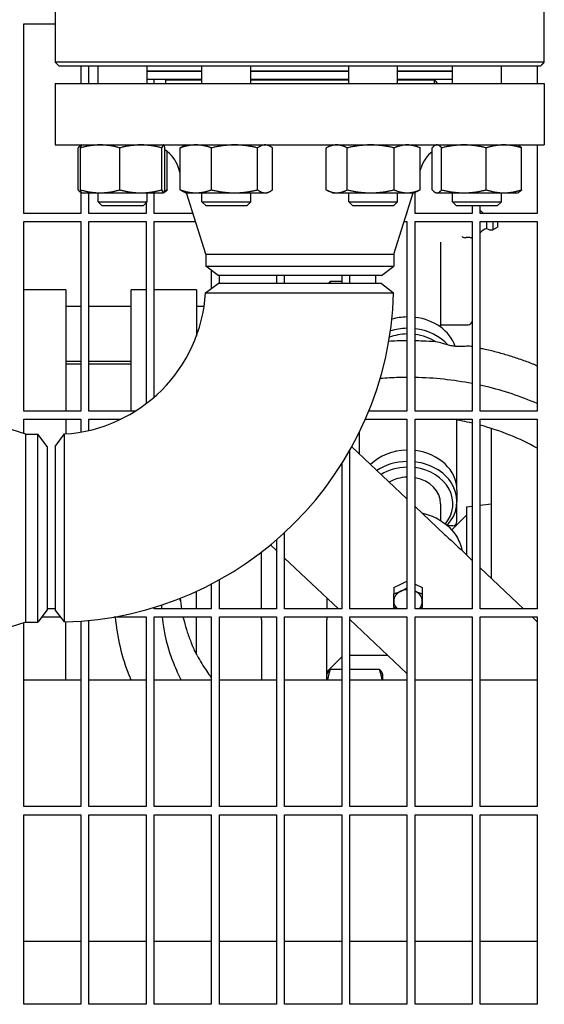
# Model space of a CAD drawing. Header units: inches. Extents: x 18 to 846, y -44 to 561.
# Tile 609 of 637: x 541.51 to 549.55, y 458.79 to 473.88. Entities that reach past the tile are written whole.
import ezdxf

# ---------------------------------------------------------------- set-up
doc = ezdxf.new("R2010")
doc.units = ezdxf.units.IN
doc.header["$LTSCALE"] = 24
doc.header["$MEASUREMENT"] = 0
doc.layers.add('Visible (ANSI)', color=7, linetype='Continuous', lineweight=30)

msp = doc.modelspace()

# ---------------------------------------------------------------- linework, layer by layer
at = {"layer": 'Visible (ANSI)'}
for p, q in [((542.05363, 474.01294), (542.05363, 473.22948)), ((549.55322, 473.22948), (549.55322, 474.01294)), ((541.57093, 470.91293), (541.57093, 473.81918)), ((541.57093, 473.81918), (542.05363, 473.81918)), ((549.55322, 473.22948), (542.05363, 473.22948)), ((542.11248, 473.17042), (542.0928, 473.19011)), ((549.49437, 473.17042), (549.51406, 473.19011)), ((549.49437, 473.17042), (542.11248, 473.17042)), ((542.44593, 473.17042), (542.44593, 472.90168)), ((542.57093, 472.90168), (542.57093, 473.17042)), ((542.71222, 472.90168), (542.71222, 473.17042)), ((543.46222, 472.90168), (543.46222, 473.17042)), ((544.30334, 473.09168), (543.46222, 473.09168)), ((544.30334, 473.08668), (543.46222, 473.08668)), ((543.57093, 473.08668), (543.57093, 473.09168)), ((543.86343, 473.08668), (543.86343, 473.09168)), ((544.30334, 472.90168), (544.30334, 473.17042)), ((545.05334, 472.90168), (545.05334, 473.17042)), ((546.55352, 473.09168), (545.05334, 473.09168)), ((546.55352, 473.08668), (545.05334, 473.08668)), ((546.55352, 472.90168), (546.55352, 473.17042)), ((547.30352, 472.90168), (547.30352, 473.17042)), ((548.14463, 473.09168), (547.30352, 473.09168)), ((548.14463, 473.08668), (547.30352, 473.08668)), ((547.74343, 473.08668), (547.74343, 473.09168)), ((548.14463, 472.90168), (548.14463, 473.17042)), ((548.89463, 472.90168), (548.89463, 473.17042)), ((549.44593, 473.17042), (549.44593, 472.90168)), ((542.05343, 472.90168), (549.55343, 472.90168)), ((542.05343, 472.90168), (542.05343, 471.96168)), ((544.30334, 472.96668), (543.46222, 472.96668)), ((543.57093, 472.90168), (543.57093, 472.96668)), ((543.74343, 472.96168), (544.30334, 472.96168)), ((543.74343, 472.96168), (543.74343, 472.90168)), ((543.86343, 472.96168), (543.86343, 472.96668)), ((546.55352, 472.96668), (545.05334, 472.96668)), ((545.05334, 472.96168), (546.55352, 472.96168)), ((548.14463, 472.96668), (547.30352, 472.96668)), ((547.30352, 472.96168), (547.86343, 472.96168)), ((547.74343, 472.96168), (547.74343, 472.96668)), ((547.86343, 472.96168), (547.86343, 472.90168)), ((549.55343, 472.90168), (549.55343, 471.96168)), ((542.05343, 471.96168), (549.55343, 471.96168)), ((542.40282, 471.27277), (542.40282, 471.9166)), ((542.44137, 471.27277), (542.44137, 471.9166)), ((542.44593, 471.96168), (542.44593, 471.95398)), ((542.46106, 471.96114), (542.44941, 471.95571)), ((542.46222, 471.96168), (542.46106, 471.96114)), ((543.04319, 471.27277), (543.04319, 471.9166)), ((543.68904, 471.27277), (543.68904, 471.9166)), ((543.71222, 471.96168), (543.71339, 471.96114)), ((543.73307, 471.27277), (543.73307, 471.9166)), ((543.77163, 471.27277), (543.77163, 471.85841)), ((543.97115, 471.27277), (543.97115, 471.9166)), ((544.05334, 471.96168), (544.01929, 471.94581)), ((544.44937, 471.27277), (544.44937, 471.9166)), ((545.15657, 471.27277), (545.15657, 471.9166)), ((545.30334, 471.96168), (545.33739, 471.94581)), ((545.38553, 471.27277), (545.38553, 471.9166)), ((546.20817, 471.27277), (546.20817, 471.9166)), ((546.30352, 471.96168), (546.23013, 471.92746)), ((546.53022, 471.27277), (546.53022, 471.9166)), ((547.25056, 471.27277), (547.25056, 471.9166)), ((547.55352, 471.96168), (547.62691, 471.92746)), ((547.64886, 471.27277), (547.64886, 471.9166)), ((547.83523, 471.27277), (547.83523, 471.9166)), ((547.89463, 471.96168), (547.88183, 471.95571)), ((547.97914, 471.27277), (547.97914, 471.9166)), ((548.66354, 471.27277), (548.66354, 471.9166)), ((549.14463, 471.96168), (549.15744, 471.95571)), ((549.20404, 471.27277), (549.20404, 471.9166)), ((549.44593, 471.96168), (549.44593, 470.91293)), ((543.97115, 471.52688), (543.94398, 471.61266)), ((547.64886, 471.5684), (547.66288, 471.61266)), ((542.44593, 471.23539), (542.44593, 470.91293)), ((542.46106, 471.22823), (542.44941, 471.23366)), ((542.46222, 471.22768), (542.46106, 471.22823)), ((542.46222, 471.22768), (542.74228, 471.22768)), ((542.57093, 470.91293), (542.57093, 471.22768)), ((542.71222, 471.08918), (542.71222, 471.22768)), ((542.74228, 471.22768), (543.36612, 471.22768)), ((543.36612, 471.22768), (543.71106, 471.22768)), ((543.46222, 471.08918), (543.46222, 471.22768)), ((543.57093, 470.91293), (543.57093, 471.22768)), ((543.71106, 471.22768), (543.71222, 471.22768)), ((543.71222, 471.22768), (543.71339, 471.22823)), ((543.71339, 471.22823), (543.72503, 471.23366)), ((544.05334, 471.22768), (544.01929, 471.24356)), ((544.05334, 471.22768), (544.21026, 471.22768)), ((544.36343, 470.28835), (544.06591, 471.22768)), ((544.21026, 471.22768), (544.80297, 471.22768)), ((544.30334, 471.08918), (544.30334, 471.22768)), ((544.80297, 471.22768), (545.27105, 471.22768)), ((545.05334, 471.08918), (545.05334, 471.22768)), ((545.27105, 471.22768), (545.30334, 471.22768)), ((545.30334, 471.22768), (545.33739, 471.24356)), ((546.30352, 471.22768), (546.23013, 471.2619)), ((546.30352, 471.22768), (546.3692, 471.22768)), ((546.3692, 471.22768), (546.89039, 471.22768)), ((546.55352, 471.08918), (546.55352, 471.22768)), ((546.89039, 471.22768), (547.44971, 471.22768)), ((547.24343, 470.28835), (547.54095, 471.22768)), ((547.30352, 471.08918), (547.30352, 471.22768)), ((547.44971, 471.22768), (547.55352, 471.22768)), ((547.55352, 471.22768), (547.62691, 471.2619)), ((547.57093, 470.91293), (547.57093, 471.2358)), ((547.89463, 471.22768), (547.88183, 471.23366)), ((547.89463, 471.22768), (547.90719, 471.22768)), ((547.90719, 471.22768), (548.32134, 471.22768)), ((548.14463, 471.08918), (548.14463, 471.22768)), ((548.32134, 471.22768), (548.93379, 471.22768)), ((548.89463, 471.08918), (548.89463, 471.22768)), ((548.93379, 471.22768), (549.14463, 471.22768)), ((549.14463, 471.22768), (549.15744, 471.23366)), ((542.71222, 471.08918), (543.46222, 471.08918)), ((542.77472, 471.02668), (542.71222, 471.08918)), ((543.39972, 471.02668), (543.46222, 471.08918)), ((544.30334, 471.08918), (545.05334, 471.08918)), ((544.36584, 471.02668), (544.30334, 471.08918)), ((544.99084, 471.02668), (545.05334, 471.08918)), ((546.55352, 471.08918), (547.30352, 471.08918)), ((546.61602, 471.02668), (546.55352, 471.08918)), ((547.24102, 471.02668), (547.30352, 471.08918)), ((548.14463, 471.08918), (548.89463, 471.08918)), ((548.20713, 471.02668), (548.14463, 471.08918)), ((548.83213, 471.02668), (548.89463, 471.08918)), ((543.39972, 471.02668), (542.77472, 471.02668)), ((543.44593, 471.07289), (543.44593, 470.91293)), ((544.99084, 471.02668), (544.36584, 471.02668)), ((547.24102, 471.02668), (546.61602, 471.02668)), ((547.44593, 470.92769), (547.44593, 470.91293)), ((548.83213, 471.02668), (548.20713, 471.02668)), ((548.44593, 471.02668), (548.44593, 470.91293)), ((548.57093, 470.91293), (548.57093, 471.02668)), ((542.44593, 470.91293), (541.57093, 470.91293)), ((541.57093, 467.88168), (541.57093, 470.78793)), ((541.57093, 470.78793), (542.44593, 470.78793)), ((542.44593, 470.78793), (542.44593, 467.88168)), ((543.44593, 470.91293), (542.57093, 470.91293)), ((542.57093, 467.88168), (542.57093, 470.78793)), ((542.57093, 470.78793), (543.44593, 470.78793)), ((543.44593, 470.78793), (543.44593, 467.99358)), ((544.1656, 470.91293), (543.57093, 470.91293)), ((543.57093, 468.09505), (543.57093, 470.78793)), ((543.57093, 470.78793), (544.20519, 470.78793)), ((547.40166, 470.78793), (547.44593, 470.78793)), ((547.44593, 470.91293), (547.44126, 470.91293)), ((547.44593, 470.78793), (547.44593, 467.88168)), ((548.44593, 470.91293), (547.57093, 470.91293)), ((547.57093, 467.88168), (547.57093, 470.78793)), ((547.57093, 470.78793), (548.44593, 470.78793)), ((548.44593, 470.78793), (548.44593, 467.88168)), ((549.44593, 470.91293), (548.57093, 470.91293)), ((548.57093, 467.88168), (548.57093, 470.78793)), ((548.57093, 470.78793), (549.44593, 470.78793)), ((548.6676, 470.78793), (548.6676, 470.68302)), ((548.7653, 470.91311), (548.7653, 470.91293)), ((548.76562, 470.91293), (548.7653, 470.91311)), ((548.7653, 470.78793), (548.7653, 470.6616)), ((548.83401, 470.78793), (548.83401, 470.70347)), ((549.44593, 470.78793), (549.44593, 467.88168)), ((548.82988, 470.69654), (548.7653, 470.6616)), ((548.38568, 470.54186), (548.35768, 470.54186)), ((547.96343, 470.46966), (547.96343, 469.16846)), ((544.36343, 470.28835), (547.24343, 470.28835)), ((544.36343, 470.28835), (544.36343, 470.10556)), ((547.24343, 470.28835), (547.24343, 470.10556)), ((544.36343, 470.10556), (547.24343, 470.10556)), ((544.55093, 469.96168), (544.36343, 470.10556)), ((544.44593, 470.04225), (544.44593, 469.75881)), ((547.05593, 469.96168), (547.24343, 470.10556)), ((547.05593, 469.96168), (544.55093, 469.96168)), ((544.57093, 469.83668), (544.57093, 469.96168)), ((545.44593, 469.96168), (545.44593, 469.83668)), ((545.57093, 469.83668), (545.57093, 469.96168)), ((546.44593, 469.86963), (546.2703, 469.86963)), ((546.44593, 469.96168), (546.44593, 469.83668)), ((546.57093, 469.83668), (546.57093, 469.96168)), ((546.96343, 469.96168), (546.96343, 469.83668)), ((542.21843, 469.74242), (541.57093, 469.74242)), ((542.21843, 469.74242), (542.21843, 469.44953)), ((543.21843, 469.44953), (543.21843, 469.74242)), ((543.44593, 469.74242), (543.21843, 469.74242)), ((544.21843, 469.74242), (543.57093, 469.74242)), ((544.21843, 469.74242), (544.21843, 469.44953)), ((544.35904, 469.69436), (544.55093, 469.83668)), ((547.05583, 469.83668), (544.55093, 469.83668)), ((547.05593, 469.83668), (547.24148, 469.69431)), ((542.21843, 469.48769), (542.44593, 469.48769)), ((542.21843, 469.44953), (542.21843, 467.88168)), ((542.57093, 469.48769), (543.21843, 469.48769)), ((543.21843, 467.88168), (543.21843, 469.44953)), ((544.21843, 469.48769), (544.33691, 469.48769)), ((544.21843, 469.44953), (544.21843, 469.03115)), ((547.96343, 469.20643), (548.38568, 469.20643)), ((542.21843, 468.64769), (542.44593, 468.64769)), ((542.44593, 468.60315), (542.21843, 468.60315)), ((542.57093, 468.64769), (543.21843, 468.64769)), ((543.21843, 468.60315), (542.57093, 468.60315)), ((541.60176, 467.52668), (540.66243, 467.8242)), ((542.44593, 467.88168), (541.57093, 467.88168)), ((541.57093, 467.53645), (541.57093, 467.75668)), ((541.57093, 467.75668), (542.44593, 467.75668)), ((542.21843, 467.75668), (542.21843, 467.53258)), ((542.44593, 467.75668), (542.44593, 467.56027)), ((543.28391, 467.88168), (542.57093, 467.88168)), ((542.57093, 467.5854), (542.57093, 467.75668)), ((542.57093, 467.75668), (543.05827, 467.75668)), ((546.80839, 467.75668), (547.44593, 467.75668)), ((547.44593, 467.88168), (546.86114, 467.88168)), ((547.44593, 467.75668), (547.44593, 464.85043)), ((548.44593, 467.88168), (547.57093, 467.88168)), ((547.57093, 464.85043), (547.57093, 467.75668)), ((547.57093, 467.75668), (548.44593, 467.75668)), ((548.44593, 467.75668), (548.44593, 464.85043)), ((549.44593, 467.88168), (548.57093, 467.88168)), ((548.57093, 464.85043), (548.57093, 467.75668)), ((548.57093, 467.75668), (549.44593, 467.75668)), ((549.44593, 467.75668), (549.44593, 464.85043)), ((548.21343, 467.30939), (548.21343, 467.74547)), ((548.73843, 467.61639), (548.73843, 465.31901)), ((541.60176, 464.64668), (541.60176, 467.52668)), ((541.60176, 467.52668), (541.78456, 467.52668)), ((541.78456, 464.64668), (541.78456, 467.52668)), ((541.92843, 467.33918), (541.78456, 467.52668)), ((542.05343, 467.33918), (542.19575, 467.53107)), ((546.71343, 467.55184), (546.71343, 467.30939)), ((541.92843, 467.33918), (541.92843, 464.83418)), ((542.05343, 467.33918), (542.05343, 464.83428)), ((546.60016, 467.33402), (547.44593, 466.53701)), ((546.71343, 467.30939), (546.71343, 467.22728)), ((548.21343, 466.6702), (548.21343, 467.30939)), ((546.57093, 464.85043), (546.57093, 467.28163)), ((546.44593, 467.07226), (546.44593, 464.85043)), ((548.21343, 466.6702), (548.21343, 466.49691)), ((547.57093, 466.41921), (548.0248, 465.9915)), ((547.96343, 466.46081), (547.96343, 466.20356)), ((548.21343, 466.18698), (548.21343, 466.49691)), ((548.35843, 466.41502), (548.44593, 466.42577)), ((548.35843, 466.41502), (548.35843, 465.67855)), ((548.57093, 466.44112), (548.73843, 466.46168)), ((548.1328, 466.06105), (548.35843, 466.28668)), ((548.15093, 466.12448), (548.06925, 466.12448)), ((545.57093, 464.85043), (545.57093, 466.02049)), ((545.35486, 465.8321), (545.44593, 465.74628)), ((545.44593, 465.90896), (545.44593, 464.85043)), ((545.21843, 464.85043), (545.21843, 465.72343)), ((545.57093, 465.62848), (546.39657, 464.85043)), ((548.44349, 465.59695), (548.44593, 465.59465)), ((548.57093, 465.47686), (549.23567, 464.85043)), ((544.44593, 465.23103), (544.44593, 464.85043)), ((544.57093, 464.85043), (544.57093, 465.29815)), ((547.24443, 465.1777), (547.35393, 465.22931)), ((547.35393, 465.22931), (547.44593, 465.27266)), ((547.57093, 465.23025), (547.57293, 465.22931)), ((547.57293, 465.22931), (547.68243, 465.1777)), ((544.21843, 464.85043), (544.21843, 465.11981)), ((547.24443, 465.1777), (547.24443, 465.0804)), ((547.68243, 465.1777), (547.68243, 465.0804)), ((546.21843, 465.01831), (546.21843, 464.85043)), ((541.92843, 464.83418), (541.78456, 464.64668)), ((542.05343, 464.85043), (541.92843, 464.85043)), ((542.1958, 464.64864), (542.05343, 464.83418)), ((543.57093, 464.85043), (543.57093, 464.87349)), ((544.44593, 464.85043), (543.57093, 464.85043)), ((545.44593, 464.85043), (544.57093, 464.85043)), ((546.44593, 464.85043), (545.57093, 464.85043)), ((547.44593, 464.85043), (546.57093, 464.85043)), ((548.44593, 464.85043), (547.57093, 464.85043)), ((549.44593, 464.85043), (548.57093, 464.85043)), ((541.60176, 464.64668), (540.66243, 464.34916)), ((541.57093, 461.81918), (541.57093, 464.63692)), ((541.60176, 464.64668), (541.78456, 464.64668)), ((541.84498, 464.72543), (542.13688, 464.72543)), ((542.21843, 463.75668), (542.21843, 464.64931)), ((542.44593, 464.66155), (542.44593, 461.81918)), ((542.57093, 461.81918), (542.57093, 464.67255)), ((542.95411, 464.72543), (543.44593, 464.72543)), ((543.44593, 464.72543), (543.44593, 461.81918)), ((543.57093, 461.81918), (543.57093, 464.72543)), ((543.57093, 464.72543), (544.44593, 464.72543)), ((544.21843, 464.16061), (544.21843, 464.72543)), ((544.44593, 464.72543), (544.44593, 461.81918)), ((544.57093, 461.81918), (544.57093, 464.72543)), ((544.57093, 464.72543), (545.44593, 464.72543)), ((545.21843, 464.68181), (545.21843, 464.72543)), ((545.21843, 464.68181), (545.21843, 463.75668)), ((545.44593, 464.72543), (545.44593, 461.81918)), ((545.57093, 461.81918), (545.57093, 464.72543)), ((545.57093, 464.72543), (546.44593, 464.72543)), ((546.21843, 464.72543), (546.21843, 464.68181)), ((546.21843, 463.75668), (546.21843, 464.68181)), ((546.44593, 464.72543), (546.44593, 461.81918)), ((546.57093, 461.81918), (546.57093, 464.72543)), ((546.57093, 464.72543), (547.44593, 464.72543)), ((546.57093, 464.68613), (547.44593, 463.86156)), ((547.44593, 464.72543), (547.44593, 461.81918)), ((547.57093, 461.81918), (547.57093, 464.72543)), ((547.57093, 464.72543), (548.44593, 464.72543)), ((548.44593, 464.72543), (548.44593, 461.81918)), ((548.57093, 461.81918), (548.57093, 464.72543)), ((548.57093, 464.72543), (549.44593, 464.72543)), ((549.36832, 464.72543), (549.44593, 464.6523)), ((549.44593, 464.72543), (549.44593, 461.81918)), ((547.15398, 464.13668), (546.57093, 464.13668)), ((546.44593, 464.11418), (546.21843, 463.88668)), ((546.21843, 463.83993), (546.23026, 463.86529)), ((546.44593, 463.92287), (546.2703, 463.92287)), ((547.02556, 463.92287), (546.57093, 463.92287)), ((547.07743, 463.83993), (547.0656, 463.86529)), ((547.07743, 463.75668), (547.07743, 463.83993)), ((542.44593, 463.75668), (541.57093, 463.75668)), ((543.44593, 463.75668), (542.57093, 463.75668)), ((544.44593, 463.75668), (543.57093, 463.75668)), ((545.44593, 463.75668), (544.57093, 463.75668)), ((546.44593, 463.75668), (545.57093, 463.75668)), ((547.44593, 463.75668), (546.57093, 463.75668)), ((548.44593, 463.75668), (547.57093, 463.75668)), ((549.44593, 463.75668), (548.57093, 463.75668)), ((542.44593, 461.81918), (541.57093, 461.81918)), ((543.44593, 461.81918), (542.57093, 461.81918)), ((544.44593, 461.81918), (543.57093, 461.81918)), ((545.44593, 461.81918), (544.57093, 461.81918)), ((546.44593, 461.81918), (545.57093, 461.81918)), ((547.44593, 461.81918), (546.57093, 461.81918)), ((548.44593, 461.81918), (547.57093, 461.81918)), ((549.44593, 461.81918), (548.57093, 461.81918)), ((541.57093, 458.78793), (541.57093, 461.69418)), ((541.57093, 461.69418), (542.44593, 461.69418)), ((542.44593, 461.69418), (542.44593, 458.78793)), ((542.57093, 458.78793), (542.57093, 461.69418)), ((542.57093, 461.69418), (543.44593, 461.69418)), ((543.44593, 461.69418), (543.44593, 458.78793)), ((543.57093, 458.78793), (543.57093, 461.69418)), ((543.57093, 461.69418), (544.44593, 461.69418)), ((544.44593, 461.69418), (544.44593, 458.78793)), ((544.57093, 458.78793), (544.57093, 461.69418)), ((544.57093, 461.69418), (545.44593, 461.69418)), ((545.44593, 461.69418), (545.44593, 458.78793)), ((545.57093, 458.78793), (545.57093, 461.69418)), ((545.57093, 461.69418), (546.44593, 461.69418)), ((546.44593, 461.69418), (546.44593, 458.78793)), ((546.57093, 458.78793), (546.57093, 461.69418)), ((546.57093, 461.69418), (547.44593, 461.69418)), ((547.44593, 461.69418), (547.44593, 458.78793)), ((547.57093, 458.78793), (547.57093, 461.69418)), ((547.57093, 461.69418), (548.44593, 461.69418)), ((548.44593, 461.69418), (548.44593, 458.78793)), ((548.57093, 458.78793), (548.57093, 461.69418)), ((548.57093, 461.69418), (549.44593, 461.69418)), ((549.44593, 461.69418), (549.44593, 458.78793)), ((541.57093, 459.75668), (542.44593, 459.75668)), ((542.57093, 459.75668), (543.44593, 459.75668)), ((543.57093, 459.75668), (544.44593, 459.75668)), ((544.57093, 459.75668), (545.44593, 459.75668)), ((545.57093, 459.75668), (546.44593, 459.75668)), ((546.57093, 459.75668), (547.44593, 459.75668)), ((547.57093, 459.75668), (548.44593, 459.75668)), ((548.57093, 459.75668), (549.44593, 459.75668)), ((542.44593, 458.78793), (541.57093, 458.78793)), ((543.44593, 458.78793), (542.57093, 458.78793)), ((544.44593, 458.78793), (543.57093, 458.78793)), ((545.44593, 458.78793), (544.57093, 458.78793)), ((546.44593, 458.78793), (545.57093, 458.78793)), ((547.44593, 458.78793), (546.57093, 458.78793)), ((548.44593, 458.78793), (547.57093, 458.78793)), ((549.44593, 458.78793), (548.57093, 458.78793))]:
    msp.add_line(p, q, dxfattribs=at)
for centre, radius, start, end in [((543.46731, 471.46168), 0.5, 17.574716, 57.891966), ((548.13954, 471.46168), 0.5, 127.489944, 162.425284), ((548.74994, 471.11309), 0.23622, 220.729257, 237.923744), ((548.74167, 470.78736), 0.12795, 79.361291, 101.057118), ((548.74994, 470.46162), 0.23622, 110.399204, 139.270743), ((548.74167, 470.78736), 0.12795, 234.62541, 280.638709), ((548.82613, 470.70347), 0.00787, 298.412824, 0), ((542.05343, 469.83668), 2.31, 273.532272, 356.467728), ((542.05343, 469.83668), 5.19, 271.571968, 358.428032), ((548.38568, 469.26893), 0.0625, 270, 344.579429), ((548.15093, 466.18698), 0.0625, 270, 0)]:
    msp.add_arc(centre, radius, start, end, dxfattribs=at)
for centre, major_axis, start_param, end_param in [((547.46343, 472.72813), (0.5, 0), 0.43919932, 0.62422772), ((547.46343, 468.71214), (0.75, 0), 1.59413178, 1.90909013), ((547.46343, 468.71214), (0.75, 0), 0.26793491, 1.42696762), ((547.46343, 468.53885), (-0.75, 0), 4.73572443, 5.08233673), ((547.46343, 468.53885), (-0.75, 0), 3.76347739, 4.56856027), ((547.46343, 468.50274), (0.6875, 0), 1.59625362, 1.99943893), ((547.46343, 468.50274), (0.6875, 0), 0.89936809, 1.41378841), ((547.46343, 466.6702), (0.75, 0), 1.59413178, 2.44540838), ((547.46343, 466.6702), (0.75, 0), 0, 1.42696762), ((547.46343, 466.49691), (-0.75, 0), 4.73572443, 5.40098144), ((547.46343, 466.46081), (0.6875, 0), 1.59625362, 2.21492057), ((547.46343, 466.49691), (0.75, 0), 5.63969395, 7.71015292), ((547.46343, 466.46081), (0.6875, 0), 5.69940158, 7.69697371), ((547.46343, 466.46081), (-0.5, 0), 4.74739613, 5.33030002), ((547.46343, 466.46081), (0.5, 0), 0, 1.3541045), ((547.46343, 465.07449), (0.219, 0), 2.08970109, 2.09908911), ((547.46343, 465.07449), (0.219, 0), 1.04250354, 1.05189156), ((547.46343, 464.96589), (-0.219, 0), 5.23598776, 6.28318531), ((547.46343, 464.96589), (-0.219, 0), 4.79238294, 5.23598776), ((547.46343, 464.96589), (-0.219, 0), 4.1887902, 4.1993037), ((547.46343, 464.96589), (0.219, 0), 0, 1.04719755), ((547.46343, 464.96589), (-0.219, 0), 0, 0.70214875), ((547.46343, 464.96589), (0.219, 0), 5.58103656, 6.28318531)]:
    msp.add_ellipse(centre, major_axis=major_axis, ratio=0.81629631, start_param=start_param, end_param=end_param, dxfattribs=at)
for points, weights in [([(542.05363, 473.22948), (542.07332, 473.20959), (542.0928, 473.19011)], [1, 1.0000415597, 1.00002799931]), ([(549.51406, 473.19011), (549.53354, 473.20959), (549.55322, 473.22948)], [1.00002799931, 1.0000415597, 1]), ([(542.45837, 471.95917), (542.43247, 471.95126), (542.40282, 471.9166)], [1.01375847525, 1.02892942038, 1]), ([(542.74228, 471.96168), (542.60263, 471.96168), (542.44137, 471.9166)], [1, 1.0379548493, 1]), ([(542.44137, 471.9166), (542.45191, 471.95687), (542.46106, 471.96114)], [1, 1.03377061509, 1.00744590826]), ([(543.04319, 471.9166), (542.88194, 471.96168), (542.74228, 471.96168)], [1, 1.0379548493, 1]), ([(543.36612, 471.96168), (543.21625, 471.96168), (543.04319, 471.9166)], [1, 1.0379548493, 1]), ([(543.68904, 471.9166), (543.51599, 471.96168), (543.36612, 471.96168)], [1, 1.0379548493, 1]), ([(543.71106, 471.96168), (543.70084, 471.96168), (543.68904, 471.9166)], [1, 1.0379548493, 1]), ([(543.73307, 471.9166), (543.72128, 471.96168), (543.71106, 471.96168)], [1, 1.0379548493, 1]), ([(544.21026, 471.96168), (544.09929, 471.96168), (543.97115, 471.9166)], [1, 1.0379548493, 1]), ([(543.97115, 471.9166), (543.99631, 471.93509), (544.01929, 471.94581)], [1, 1.01522706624, 1.01823627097]), ([(544.44937, 471.9166), (544.32123, 471.96168), (544.21026, 471.96168)], [1, 1.0379548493, 1]), ([(544.80297, 471.96168), (544.63886, 471.96168), (544.44937, 471.9166)], [1, 1.0379548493, 1]), ([(545.15657, 471.9166), (544.96707, 471.96168), (544.80297, 471.96168)], [1, 1.0379548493, 1]), ([(545.27105, 471.96168), (545.21792, 471.96168), (545.15657, 471.9166)], [1, 1.0379548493, 1]), ([(545.38553, 471.9166), (545.32418, 471.96168), (545.27105, 471.96168)], [1, 1.0379548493, 1]), ([(546.3692, 471.96168), (546.29447, 471.96168), (546.20817, 471.9166)], [1, 1.0379548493, 1]), ([(546.53022, 471.9166), (546.44393, 471.96168), (546.3692, 471.96168)], [1, 1.0379548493, 1]), ([(546.89039, 471.96168), (546.72323, 471.96168), (546.53022, 471.9166)], [1, 1.0379548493, 1]), ([(547.25056, 471.9166), (547.05754, 471.96168), (546.89039, 471.96168)], [1, 1.0379548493, 1]), ([(547.44971, 471.96168), (547.35728, 471.96168), (547.25056, 471.9166)], [1, 1.0379548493, 1]), ([(547.64886, 471.9166), (547.54214, 471.96168), (547.44971, 471.96168)], [1, 1.0379548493, 1]), ([(547.62691, 471.92746), (547.6377, 471.92243), (547.64886, 471.9166)], [1.00831186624, 1.00475051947, 1]), ([(547.90719, 471.96168), (547.87379, 471.96168), (547.83523, 471.9166)], [1, 1.0379548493, 1]), ([(547.97914, 471.9166), (547.94058, 471.96168), (547.90719, 471.96168)], [1, 1.0379548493, 1]), ([(548.32134, 471.96168), (548.16253, 471.96168), (547.97914, 471.9166)], [1, 1.0379548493, 1]), ([(548.66354, 471.9166), (548.48016, 471.96168), (548.32134, 471.96168)], [1, 1.0379548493, 1]), ([(548.93379, 471.96168), (548.80837, 471.96168), (548.66354, 471.9166)], [1, 1.0379548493, 1]), ([(549.20404, 471.9166), (549.05921, 471.96168), (548.93379, 471.96168)], [1, 1.0379548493, 1]), ([(549.15744, 471.95571), (549.1793, 471.94552), (549.20404, 471.9166)], [1.01763819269, 1.02401877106, 1]), ([(542.40282, 471.27277), (542.43247, 471.2381), (542.45837, 471.2302)], [1, 1.02892942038, 1.01375847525]), ([(542.46106, 471.22823), (542.45191, 471.23249), (542.44137, 471.27277)], [1.00744590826, 1.03377061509, 1]), ([(542.44137, 471.27277), (542.60263, 471.22768), (542.74228, 471.22768)], [1, 1.0379548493, 1]), ([(542.74228, 471.22768), (542.88194, 471.22768), (543.04319, 471.27277)], [1, 1.0379548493, 1]), ([(543.04319, 471.27277), (543.21625, 471.22768), (543.36612, 471.22768)], [1, 1.0379548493, 1]), ([(543.36612, 471.22768), (543.51599, 471.22768), (543.68904, 471.27277)], [1, 1.0379548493, 1]), ([(543.68904, 471.27277), (543.70084, 471.22768), (543.71106, 471.22768)], [1, 1.0379548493, 1]), ([(543.71106, 471.22768), (543.72128, 471.22768), (543.73307, 471.27277)], [1, 1.0379548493, 1]), ([(543.77163, 471.27277), (543.74689, 471.24385), (543.72503, 471.23366)], [1, 1.02401877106, 1.01763819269]), ([(543.72965, 471.26049), (543.75025, 471.26611), (543.77163, 471.27277)], [1.00930122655, 1.005426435, 1]), ([(544.01929, 471.24356), (543.99631, 471.25428), (543.97115, 471.27277)], [1.01823627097, 1.01522706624, 1]), ([(543.97115, 471.27277), (544.09929, 471.22768), (544.21026, 471.22768)], [1, 1.0379548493, 1]), ([(544.21026, 471.22768), (544.32123, 471.22768), (544.44937, 471.27277)], [1, 1.0379548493, 1]), ([(544.44937, 471.27277), (544.63886, 471.22768), (544.80297, 471.22768)], [1, 1.0379548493, 1]), ([(544.80297, 471.22768), (544.96707, 471.22768), (545.15657, 471.27277)], [1, 1.0379548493, 1]), ([(545.15657, 471.27277), (545.21792, 471.22768), (545.27105, 471.22768)], [1, 1.0379548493, 1]), ([(545.27105, 471.22768), (545.32418, 471.22768), (545.38553, 471.27277)], [1, 1.0379548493, 1]), ([(546.20817, 471.27277), (546.29447, 471.22768), (546.3692, 471.22768)], [1, 1.0379548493, 1]), ([(546.3692, 471.22768), (546.44393, 471.22768), (546.53022, 471.27277)], [1, 1.0379548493, 1]), ([(546.53022, 471.27277), (546.72323, 471.22768), (546.89039, 471.22768)], [1, 1.0379548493, 1]), ([(546.89039, 471.22768), (547.05754, 471.22768), (547.25056, 471.27277)], [1, 1.0379548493, 1]), ([(547.25056, 471.27277), (547.35728, 471.22768), (547.44971, 471.22768)], [1, 1.0379548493, 1]), ([(547.44971, 471.22768), (547.54214, 471.22768), (547.64886, 471.27277)], [1, 1.0379548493, 1]), ([(547.64886, 471.27277), (547.6377, 471.26694), (547.62691, 471.2619)], [1, 1.00475051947, 1.00831186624]), ([(547.83523, 471.27277), (547.87379, 471.22768), (547.90719, 471.22768)], [1, 1.0379548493, 1]), ([(547.90719, 471.22768), (547.94058, 471.22768), (547.97914, 471.27277)], [1, 1.0379548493, 1]), ([(547.97914, 471.27277), (548.16253, 471.22768), (548.32134, 471.22768)], [1, 1.0379548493, 1]), ([(548.32134, 471.22768), (548.48016, 471.22768), (548.66354, 471.27277)], [1, 1.0379548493, 1]), ([(548.66354, 471.27277), (548.80837, 471.22768), (548.93379, 471.22768)], [1, 1.0379548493, 1]), ([(548.93379, 471.22768), (549.05921, 471.22768), (549.20404, 471.27277)], [1, 1.0379548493, 1]), ([(549.20404, 471.27277), (549.1793, 471.24385), (549.15744, 471.23366)], [1, 1.02401877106, 1.01763819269]), ([(546.24429, 469.83668), (546.25494, 469.85259), (546.2703, 469.86963)], [1.01557836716, 1.01094590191, 1]), ([(546.2703, 469.86963), (546.26479, 469.85293), (546.2599, 469.83668)], [1, 1.00389723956, 1.00699413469]), ([(547.24443, 465.0804), (547.30311, 465.09676), (547.35393, 465.12071)], [1, 1.0379548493, 1]), ([(547.24443, 464.96589), (547.24443, 465.01379), (547.24443, 465.0804)], [1, 1.0379548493, 1]), ([(547.35393, 465.12071), (547.3975, 465.14125), (547.44593, 465.17221)], [1, 1.03236715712, 1.00953015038]), ([(547.57093, 465.12166), (547.57193, 465.12118), (547.57293, 465.12071)], [1.00141277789, 1.00072004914, 1]), ([(547.57293, 465.12071), (547.62375, 465.09676), (547.68243, 465.0804)], [1, 1.0379548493, 1]), ([(547.68243, 465.0804), (547.68243, 465.01379), (547.68243, 464.96589)], [1, 1.0379548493, 1]), ([(547.24443, 464.87398), (547.24443, 464.91799), (547.24443, 464.96589)], [1, 1.0379548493, 1]), ([(547.68243, 464.96589), (547.68243, 464.91799), (547.68243, 464.87398)], [1, 1.0379548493, 1]), ([(547.28137, 464.85043), (547.2636, 464.86125), (547.24443, 464.87398)], [1.01647689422, 1.01208876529, 1]), ([(547.68243, 464.87398), (547.66326, 464.86125), (547.64549, 464.85043)], [1, 1.01208876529, 1.01647689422]), ([(546.2703, 463.92287), (546.24135, 463.83507), (546.22879, 463.75668)], [1, 1.02083513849, 1.0187955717]), ([(546.23026, 463.86529), (546.24295, 463.89251), (546.2703, 463.92287)], [1.01895290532, 1.01965956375, 1]), ([(547.02556, 463.92287), (547.05291, 463.89251), (547.0656, 463.86529)], [1, 1.01965956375, 1.01895290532]), ([(547.06707, 463.75668), (547.05451, 463.83507), (547.02556, 463.92287)], [1.0187955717, 1.02083513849, 1])]:
    msp.add_rational_spline(points, weights, degree=2, dxfattribs=at)
for points, knots in [([(548.29314, 470.55554), (548.29315, 470.55551), (548.29316, 470.55549), (548.29392, 470.55248), (548.29722, 470.54982), (548.3071, 470.54613), (548.31252, 470.54481), (548.32425, 470.54308), (548.32992, 470.54251), (548.34159, 470.54187), (548.34725, 470.54174), (548.35391, 470.54181), (548.3547, 470.54182), (548.35549, 470.54184)], [-0.290201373, -0.290201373, -0.290201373, -0.290201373, -0.289475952, -0.289475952, -0.184412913, -0.184412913, -0.110285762, -0.110285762, -0.056535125, -0.056535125, -0.01158385, -0.01158385, -0.005559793, -0.005559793, -0.005559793, -0.005559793]), ([(548.44593, 470.53252), (548.4456, 470.53271), (548.44524, 470.53291), (548.44275, 470.53416), (548.43961, 470.53531), (548.43111, 470.53755), (548.42584, 470.53865), (548.41442, 470.54029), (548.40883, 470.54089), (548.39724, 470.54166), (548.39152, 470.54186), (548.38568, 470.54186)], [0.063970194, 0.063970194, 0.063970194, 0.063970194, 0.077760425, 0.077760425, 0.1495995, 0.1495995, 0.217375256, 0.217375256, 0.268513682, 0.268513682, 0.313545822, 0.313545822, 0.313545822, 0.313545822]), ([(544.35904, 469.69436), (544.35904, 469.69436), (544.38077, 469.69436), (544.48009, 469.69435), (544.57432, 469.69433), (544.82115, 469.69431), (544.97301, 469.69431), (545.32589, 469.6943), (545.52986, 469.69429), (545.94056, 469.69429), (546.14705, 469.6943), (546.53442, 469.6943), (546.71376, 469.6943), (547.00201, 469.6943), (547.11096, 469.69431), (547.21887, 469.69431), (547.24127, 469.69431), (547.24136, 469.69431)], [-3.14159265, -3.14159265, -3.14159265, -3.14159265, -2.84306953, -2.84306953, -2.44315297, -2.44315297, -2.04730492, -2.04730492, -1.61773044, -1.61773044, -1.1908901, -1.1908901, -0.74775686, -0.74775686, -0.30609723, -0.30609723, 0, 0, 0, 0]), ([(547.44593, 468.9591), (547.39569, 468.95893), (547.34545, 468.95807), (547.25257, 468.95518), (547.20992, 468.95334), (547.1673, 468.951)], [4.0025179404, 4.0025179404, 4.0025179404, 4.0025179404, 4.0367090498, 4.0367090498, 4.06577195, 4.06577195, 4.06577195, 4.06577195]), ([(547.88744, 468.94244), (547.82184, 468.94761), (547.75612, 468.95159), (547.65055, 468.95603), (547.61075, 468.95726), (547.57093, 468.95805)], [3.9022257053, 3.9022257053, 3.9022257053, 3.9022257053, 3.9470534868, 3.9470534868, 3.9741591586, 3.9741591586, 3.9741591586, 3.9741591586]), ([(548.42999, 468.87159), (548.41266, 468.87477), (548.39939, 468.87508), (548.35313, 468.87511), (548.3247, 468.8718), (548.26581, 468.86987), (548.23883, 468.87004), (548.18748, 468.87372), (548.16358, 468.87667), (548.11578, 468.88507), (548.09194, 468.89049), (548.04276, 468.9035), (548.01756, 468.91123), (547.96006, 468.92857), (547.92918, 468.93915), (547.88744, 468.94244)], [4.62422043, 4.62422043, 4.62422043, 4.62422043, 4.74547926, 4.74547926, 5.08397278, 5.08397278, 5.34220598, 5.34220598, 5.55926123, 5.55926123, 5.77383155, 5.77383155, 6.0088897, 6.0088897, 6.31668802, 6.31668802, 6.31668802, 6.31668802]), ([(549.37711, 468.60298), (549.31648, 468.62674), (549.25526, 468.64936), (549.13171, 468.69227), (549.0694, 468.71256), (548.9438, 468.75079), (548.88052, 468.76873), (548.75311, 468.80222), (548.68898, 468.81778), (548.60666, 468.83611), (548.58881, 468.83998), (548.57093, 468.84377)], [3.550940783, 3.550940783, 3.550940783, 3.550940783, 3.596283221, 3.596283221, 3.64162566, 3.64162566, 3.686968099, 3.686968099, 3.732310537, 3.732310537, 3.744843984, 3.744843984, 3.744843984, 3.744843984]), ([(549.44593, 468.56949), (549.43682, 468.57459), (549.42754, 468.57959), (549.40497, 468.59107), (549.39151, 468.59734), (549.37711, 468.60298)], [5.909452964, 5.909452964, 5.909452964, 5.909452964, 5.989527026, 5.989527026, 6.099556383, 6.099556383, 6.099556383, 6.099556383]), ([(547.44593, 468.39808), (547.40562, 468.39795), (547.36531, 468.39734), (547.22813, 468.39369), (547.13136, 468.38839), (547.03493, 468.3804)], [4.0026737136, 4.0026737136, 4.0026737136, 4.0026737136, 4.0311853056, 4.0311853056, 4.0997452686, 4.0997452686, 4.0997452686, 4.0997452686]), ([(549.44593, 467.99644), (549.19434, 468.10514), (548.92896, 468.19317), (548.62723, 468.2653), (548.59912, 468.27177), (548.57093, 468.27799)], [3.511729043, 3.511729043, 3.511729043, 3.511729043, 3.713641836, 3.713641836, 3.734313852, 3.734313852, 3.734313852, 3.734313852]), ([(542.1958, 464.64875), (542.1958, 464.64884), (542.1958, 464.67124), (542.19581, 464.77916), (542.19581, 464.8881), (542.19581, 465.17635), (542.19581, 465.3557), (542.19582, 465.74307), (542.19582, 465.94955), (542.19582, 466.36025), (542.19581, 466.56422), (542.1958, 466.9171), (542.1958, 467.06896), (542.19578, 467.31579), (542.19577, 467.41002), (542.19575, 467.50935), (542.19575, 467.53107), (542.19575, 467.53107)], [0, 0, 0, 0, 0.30609723, 0.30609723, 0.74775686, 0.74775686, 1.1908901, 1.1908901, 1.61773044, 1.61773044, 2.04730492, 2.04730492, 2.44315297, 2.44315297, 2.84306953, 2.84306953, 3.14159265, 3.14159265, 3.14159265, 3.14159265]), ([(547.67628, 466.31994), (547.69756, 466.31524), (547.71863, 466.30982), (547.82478, 466.27864), (547.90562, 466.24174), (548.04894, 466.14759), (548.11167, 466.09062), (548.21109, 465.96286), (548.24853, 465.89256), (548.27926, 465.79416), (548.2853, 465.76961), (548.28979, 465.74481)], [2.54912276, 2.54912276, 2.54912276, 2.54912276, 2.63011229, 2.63011229, 2.96226436, 2.96226436, 3.28948782, 3.28948782, 3.60584317, 3.60584317, 3.70870115, 3.70870115, 3.70870115, 3.70870115]), ([(548.0248, 465.9915), (548.05192, 465.96595), (548.07944, 465.94069), (548.13513, 465.88963), (548.16331, 465.86382), (548.21993, 465.81122), (548.24836, 465.78442), (548.30496, 465.73034), (548.33311, 465.70306), (548.38882, 465.64914), (548.41638, 465.6225), (548.44349, 465.59695)], [0, 0, 0, 0, 0.32492552, 0.32492552, 0.64985103, 0.64985103, 0.97477655, 0.97477655, 1.29970206, 1.29970206, 1.62462758, 1.62462758, 1.62462758, 1.62462758]), ([(542.97388, 464.72543), (542.99938, 464.41832), (543.07179, 464.114), (543.19731, 463.80027), (543.20632, 463.77844), (543.21558, 463.75668)], [5.637032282, 5.637032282, 5.637032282, 5.637032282, 5.885015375, 5.885015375, 5.903624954, 5.903624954, 5.903624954, 5.903624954]), ([(543.69459, 464.72543), (543.7187, 464.48101), (543.77809, 464.23912), (543.90463, 463.922), (543.94283, 463.83856), (543.98527, 463.75668)], [5.649716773, 5.649716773, 5.649716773, 5.649716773, 5.884219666, 5.884219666, 5.969658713, 5.969658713, 5.969658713, 5.969658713]), ([(544.01447, 464.72543), (544.01881, 464.70565), (544.02343, 464.6859), (544.04274, 464.60806), (544.05956, 464.55022), (544.098, 464.43526), (544.11961, 464.37815), (544.14361, 464.32152)], [5.746575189, 5.746575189, 5.746575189, 5.746575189, 5.769182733, 5.769182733, 5.835795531, 5.835795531, 5.90240833, 5.90240833, 5.90240833, 5.90240833]), ([(544.23107, 464.13724), (544.22599, 464.14689), (544.22105, 464.15576), (544.21077, 464.17474), (544.20546, 464.18475), (544.19434, 464.20674), (544.18858, 464.21865), (544.17661, 464.24456), (544.17042, 464.25856), (544.1575, 464.2886), (544.15079, 464.30459), (544.14361, 464.32152)], [4.913713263, 4.913713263, 4.913713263, 4.913713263, 5.053017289, 5.053017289, 5.192321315, 5.192321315, 5.33162534, 5.33162534, 5.470929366, 5.470929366, 5.610233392, 5.610233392, 5.610233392, 5.610233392]), ([(544.23107, 464.13724), (544.25289, 464.09581), (544.27603, 464.05472), (544.32492, 463.97331), (544.35068, 463.933), (544.39961, 463.86084), (544.42235, 463.82885), (544.44593, 463.79717)], [5.975399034, 5.975399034, 5.975399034, 5.975399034, 6.025174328, 6.025174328, 6.074949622, 6.074949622, 6.115258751, 6.115258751, 6.115258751, 6.115258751])]:
    msp.add_open_spline(points, degree=3, knots=knots, dxfattribs=at)
for points in [[(548.35768, 470.54186), (548.35695, 470.54186), (548.35622, 470.54185), (548.35549, 470.54184)], [(548.44593, 468.86865), (548.44062, 468.86964), (548.43531, 468.87062), (548.42999, 468.87159)], [(548.44593, 468.30394), (548.1594, 468.35964), (547.86557, 468.3909), (547.57093, 468.397)], [(548.44593, 467.69728), (548.34756, 467.72061), (548.24791, 467.74044), (548.14737, 467.75668)], [(549.44593, 467.31231), (549.17685, 467.4622), (548.88134, 467.58161), (548.57093, 467.66557)], [(543.68309, 464.90918), (543.68361, 464.88959), (543.68435, 464.87001), (543.68532, 464.85043)], [(543.96368, 465.01102), (543.96351, 464.99979), (543.96343, 464.98856), (543.96343, 464.97733)], [(543.97092, 465.01389), (543.97547, 464.95931), (543.98209, 464.9048), (543.99078, 464.85043)]]:
    msp.add_open_spline(points, degree=3, dxfattribs=at)

doc.saveas('drawing.dxf')
